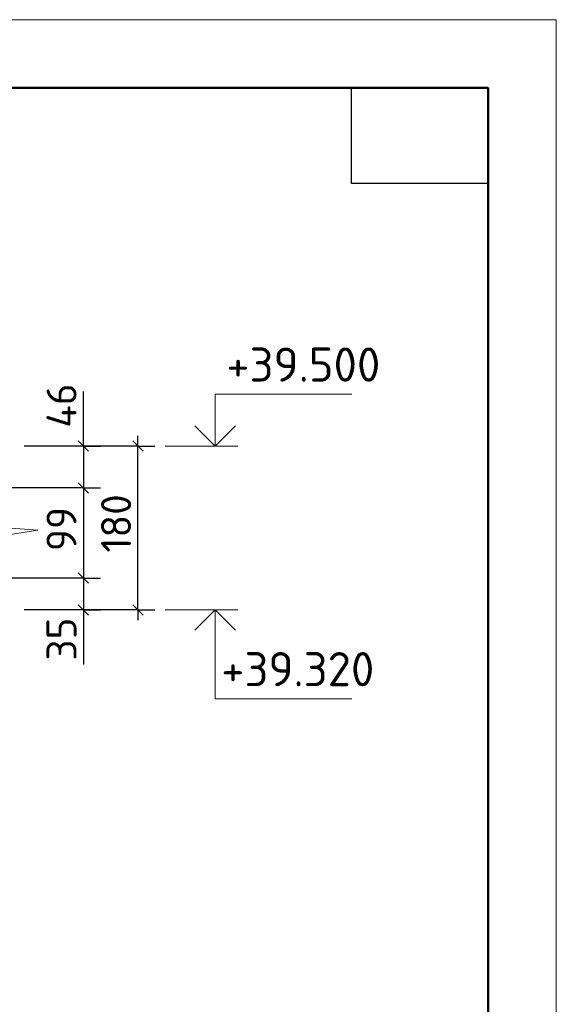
# Model space of a CAD drawing. Header units: millimetres. Extents: x 40580 to 1930067, y -240640 to 81020.
# Tile 500 of 656: x 1178995 to 1182928, y -217903 to -210694. Entities that reach past the tile are written whole.
import ezdxf

# ---------------------------------------------------------------- set-up
doc = ezdxf.new("R2010")
doc.units = ezdxf.units.MM
doc.layers.add('Standard', color=7, linetype='Continuous', lineweight=25)
doc.layers.add('Примечания', color=7, linetype='Continuous', lineweight=13)
doc.layers.add('Размерная выноска', color=7, linetype='Continuous')
doc.styles.add('ISOCPEUR', font='isocpeur.ttf')

msp = doc.modelspace()

# ---------------------------------------------------------------- linework, layer by layer
at = {"layer": 'Standard', "color": 7, "linetype": 'Continuous', "lineweight": -3, "transparency": 33554687}
for p, q in [((1179461.6, -213815.9), (1179461.6, -213740.9)), ((1179861.6, -213815.9), (1179861.6, -213740.9)), ((1179461.6, -213815.9), (1179461.6, -214122.6)), ((1179461.6, -214122.6), (1179461.6, -214782.6)), ((1179461.6, -214782.6), (1179461.6, -215015.9)), ((1179461.6, -215015.9), (1179461.6, -215090.9)), ((1179861.6, -215015.9), (1179861.6, -215090.9))]:
    msp.add_line(p, q, dxfattribs=at)
at = {"layer": 'Standard', "color": 7, "linetype": 'Continuous', "lineweight": 25, "transparency": 33554687}
for p, q in [((1179424.1, -213778.4), (1179499.1, -213853.4)), ((1179899.1, -213853.4), (1179824.1, -213778.4)), ((1179424.1, -214085.1), (1179499.1, -214160.1)), ((1179424.1, -214745.1), (1179499.1, -214820.1)), ((1179424.1, -214978.4), (1179499.1, -215053.4)), ((1179899.1, -215053.4), (1179824.1, -214978.4))]:
    msp.add_line(p, q, dxfattribs=at)
at = {"layer": 'Standard', "color": 251, "linetype": 'Continuous', "lineweight": -3, "true_color": 0x656565, "transparency": 33554687}
for p, q in [((1179861.6, -213815.9), (1179028.2, -213815.9)), ((1179461.6, -213815.9), (1179336.6, -213815.9)), ((1179461.6, -213815.9), (1179586.6, -213815.9)), ((1179861.6, -213815.9), (1179736.6, -213815.9)), ((1179861.6, -213815.9), (1179986.6, -213815.9)), ((1179461.6, -214122.6), (1179336.6, -214122.6)), ((1179461.6, -214122.6), (1179586.6, -214122.6)), ((1179461.6, -214782.6), (1179336.6, -214782.6)), ((1179461.6, -214782.6), (1179586.6, -214782.6)), ((1179861.6, -215015.9), (1179028.2, -215015.9)), ((1179461.6, -215015.9), (1179336.6, -215015.9)), ((1179461.6, -215015.9), (1179586.6, -215015.9)), ((1179861.6, -215015.9), (1179736.6, -215015.9)), ((1179861.6, -215015.9), (1179986.6, -215015.9))]:
    msp.add_line(p, q, dxfattribs=at)
at = {"layer": 'Standard', "color": 7, "linetype": 'Continuous', "lineweight": 13, "transparency": 33554687}
for p, q in [((1180061.6, -213815.9), (1180594.9, -213815.9)), ((1180061.6, -215015.9), (1180594.9, -215015.9))]:
    msp.add_line(p, q, dxfattribs=at)
msp.add_lwpolyline([(1140928.1, -240394.3), (1182928.1, -240394.3), (1182928.1, -210694.3), (1140928.1, -210694.3), (1140928.1, -240394.3)], close=True, dxfattribs=at)
at = {"layer": 'Standard', "color": 7, "linetype": 'Continuous', "lineweight": 50, "transparency": 33554687}
msp.add_lwpolyline([(1142928.1, -211194.3), (1182428.1, -211194.3), (1182428.1, -239894.3), (1142928.1, -239894.3), (1142928.1, -211194.3)], close=True, dxfattribs=at)
at = {"layer": 'Standard', "color": 7, "linetype": 'Continuous', "lineweight": 25, "transparency": 33554687}
msp.add_lwpolyline([(1182428.1, -211194.3), (1182428.1, -211894.3), (1181428.1, -211894.3), (1181428.1, -211194.3), (1182428.1, -211194.3)], close=True, dxfattribs=at)
at = {"layer": 'Standard', "color": 7, "linetype": 'Continuous', "lineweight": 13, "transparency": 33554687}
for points in [[(1180428.2, -213815.9), (1180428.2, -213435.9), (1181428.2, -213435.9)], [(1180428.2, -215015.9), (1180428.2, -215665.9), (1181428.2, -215665.9)]]:
    msp.add_lwpolyline(points, dxfattribs=at)
at = {"layer": 'Standard', "color": 7, "linetype": 'Continuous', "lineweight": -3, "transparency": 33554687}
for points in [[(1180279.7, -213667.4), (1180428.2, -213815.9), (1180576.7, -213667.4)], [(1179861.6, -215015.9), (1179861.6, -214655.4), (1179861.6, -214655.4), (1179861.6, -213815.9)], [(1180279.7, -215164.4), (1180428.2, -215015.9), (1180576.7, -215164.4)]]:
    msp.add_lwpolyline(points, dxfattribs=at)
at = {"layer": 'Standard', "color": 251, "linetype": 'Continuous', "lineweight": -3, "true_color": 0x656565, "transparency": 33554687}
for points in [[(1179461.6, -213815.9), (1179444.6, -213815.9), (1179444.6, -213815.9), (1179444.6, -213815.9), (1179444.6, -213815.9), (1179028.2, -213815.9)], [(1179461.6, -214122.6), (1179444.6, -214122.6), (1179444.6, -214122.6), (1179444.6, -214122.6), (1179444.6, -214122.6), (1178228.2, -214122.6)], [(1179461.6, -214782.6), (1179444.6, -214782.6), (1179444.6, -214782.6), (1178228.2, -214782.6)], [(1179461.6, -215015.9), (1179444.6, -215015.9), (1179444.6, -215015.9), (1179028.2, -215015.9)]]:
    msp.add_lwpolyline(points, dxfattribs=at)
at = {"layer": 'Примечания', "color": 7, "linetype": 'Continuous', "lineweight": 13, "transparency": 33554687}
for p, q in [((1178728.2, -214399.9), (1179128.2, -214431.9)), ((1179128.2, -214431.9), (1178928.2, -214463.9))]:
    msp.add_line(p, q, dxfattribs=at)
at = {"layer": 'Размерная выноска', "color": 7, "linetype": 'Continuous', "lineweight": -3, "transparency": 33554687}
for p, q in [((1179461.6, -213815.9), (1179461.6, -213415.9)), ((1179461.6, -215015.9), (1179461.6, -215415.9))]:
    msp.add_line(p, q, dxfattribs=at)

# ---------------------------------------------------------------- texts
at = {"layer": 'Standard', "color": 7, "linetype": 'Continuous', "lineweight": 25, "transparency": 33554687, "char_height": 250, "attachment_point": 7, "style": 'ISOCPEUR'}
for s, insert, width in [('+39.500', (1180509.5, -213344.3), 1066.315), ('+39.320', (1180472, -215574.3), 1066.321)]:
    msp.add_mtext(s, dxfattribs=dict(at, insert=insert, width=width))
at = {"layer": 'Standard', "color": 7, "linetype": 'Continuous', "lineweight": 25, "transparency": 33554687, "char_height": 220, "attachment_point": 7, "rotation": 90, "style": 'ISOCPEUR'}
for s, insert, width in [('46', (1179411.6, -213681.8), 391.317), ('180', (1179811.5, -214595.8), 485.092), ('99', (1179411.6, -214585.5), 391.311), ('35', (1179411.5, -215386.6), 360.165)]:
    msp.add_mtext(s, dxfattribs=dict(at, insert=insert, width=width))

doc.saveas('drawing.dxf')
